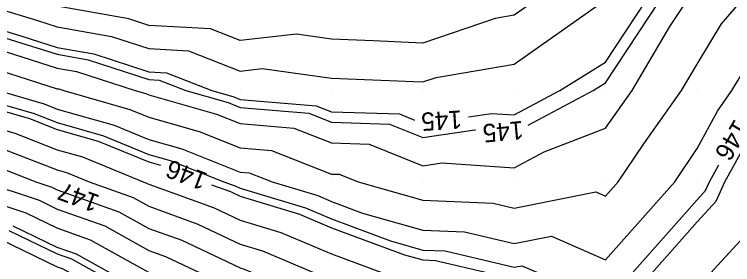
# Model space of a CAD drawing. Extents: x 2354170 to 2357230, y 866100 to 868290.
# Drawn here: x 2355955.3 to 2356033.9, y 867141 to 867168.4 of the extents above; entities that cross this region are included whole.
import ezdxf

# ---------------------------------------------------------------- set-up
doc = ezdxf.new("R2010")
doc.units = 0
for name, color, linetype in [('Default', 7, 'Continuous'), ('DTM Contours Major', 7, 'Continuous'), ('DTM Contours Major Text', 7, 'Continuous'), ('DTM Contours Minor', 7, 'Continuous'), ('DTM Contours Minor Text', 7, 'Continuous'), ('Exist DTM QL2 LIDAR Elevation Point', 7, 'Continuous')]:
    doc.layers.add(name, color=color, linetype=linetype)

msp = doc.modelspace()

# ---------------------------------------------------------------- linework, layer by layer
at = {"layer": 'Default'}
for points in [[(2356004.96, 867157.149), (2356007.491, 867157.52), (2356009.983, 867157.348), (2356014.979, 867160.012), (2356019.983, 867163.133), (2356024.503, 867170.013), (2356029.101, 867179.13), (2356029.515, 867180.013), (2356029.983, 867180.727), (2356037.574, 867190.013), (2356039.984, 867199.55), (2356040.067, 867200.013), (2356040.14, 867200.169), (2356045.124, 867210.013), (2356046.576, 867213.421), (2356049.984, 867219.039), (2356050.514, 867220.013), (2356050.798, 867220.828), (2356054.329, 867230.013), (2356056.359, 867236.389), (2356056.63, 867237.17)], [(2356034.182, 867210.013), (2356032.007, 867207.989), (2356031.374, 867200.013), (2356029.983, 867196.953), (2356025.964, 867190.013), (2356019.983, 867180.046), (2356019.96, 867180.013), (2356019.872, 867179.901), (2356012.458, 867170.013), (2356009.983, 867168.274), (2356007.89, 867167.92), (2355999.983, 867165.19), (2355994.528, 867165.467), (2355989.983, 867165.646), (2355986.146, 867166.176), (2355979.983, 867165.514), (2355976.754, 867166.783), (2355969.983, 867167.151), (2355967.823, 867167.853), (2355959.983, 867169.27), (2355959.419, 867169.449), (2355957.576, 867170.013), (2355951.94, 867171.97)], [(2355950.242, 867170.013), (2355957.701, 867167.731), (2355959.983, 867167.007), (2355965.907, 867165.937), (2355969.983, 867164.611), (2355974.344, 867164.374), (2355979.983, 867162.157), (2355982.386, 867162.415), (2355989.983, 867161.368), (2355998.982, 867161.013), (2355999.983, 867160.962), (2356001.434, 867161.463), (2356009.983, 867162.912), (2356019.728, 867169.757), (2356019.983, 867169.916), (2356020.046, 867170.013), (2356020.111, 867170.14), (2356024.74, 867180.013), (2356029.983, 867188.011), (2356031.62, 867190.013), (2356032.172, 867192.202), (2356035.721, 867200.013)], [(2355878.254, 867188.277), (2355879.982, 867187.686), (2355885.529, 867185.56), (2355889.982, 867183.8), (2355899.968, 867180.027), (2355899.982, 867180.022), (2355900.008, 867180.013), (2355909.982, 867176), (2355917.723, 867172.272), (2355919.982, 867171.305), (2355923.101, 867170.013), (2355929.982, 867167.109), (2355935.161, 867164.834), (2355939.982, 867163.067), (2355942.205, 867162.235), (2355947.351, 867160.012), (2355949.308, 867159.338), (2355949.982, 867158.967), (2355956.928, 867156.958), (2355959.983, 867155.767), (2355964.462, 867154.492), (2355969.983, 867152.206), (2355971.263, 867151.839)], [(2355954.266, 867164.296), (2355959.983, 867162.482), (2355962.074, 867162.104), (2355968.503, 867160.012), (2355969.655, 867159.684), (2355969.983, 867159.549), (2355977.394, 867157.424), (2355979.983, 867156.397), (2355985.864, 867155.893), (2355989.983, 867154.28), (2355994.121, 867154.151), (2355999.983, 867151.788), (2356002.064, 867152.093), (2356009.983, 867151.545), (2356013.269, 867153.298), (2356019.983, 867155.907), (2356022.898, 867160.012), (2356026.998, 867167.027), (2356028.959, 867170.013), (2356029.983, 867172.043), (2356037.283, 867180.013)], [(2355952.548, 867162.578), (2355959.983, 867160.219), (2355960.157, 867160.187), (2355960.694, 867160.012), (2355967.924, 867157.953), (2355969.983, 867157.101), (2355975.492, 867155.522), (2355979.983, 867153.74), (2355983.417, 867153.446), (2355989.983, 867150.875), (2355990.82, 867150.849), (2355992.895, 867150.012), (2355999.983, 867147.997), (2356007.669, 867147.698), (2356009.983, 867147.152), (2356018.893, 867148.922), (2356019.983, 867148.445), (2356021.371, 867150.012), (2356024.168, 867154.197), (2356028.296, 867160.012), (2356029.983, 867162.899), (2356032.658, 867167.338), (2356034.94, 867170.013)], [(2355949.982, 867167.849), (2355955.983, 867166.013), (2355959.983, 867164.744), (2355963.99, 867164.02), (2355969.983, 867162.071), (2355971.935, 867161.965), (2355976.902, 867160.012), (2355979.296, 867159.326), (2355979.983, 867159.054), (2355988.311, 867158.34), (2355989.983, 867157.686), (2355997.423, 867157.453), (2355999.083, 867156.784)], [(2355953.501, 867160.012), (2355958.528, 867158.558), (2355959.983, 867157.991), (2355966.193, 867156.222), (2355969.983, 867154.654), (2355973.59, 867153.62), (2355979.983, 867151.084), (2355980.97, 867150.999), (2355983.49, 867150.012), (2355988.48, 867148.509), (2355989.983, 867147.868), (2355993.391, 867146.604), (2355999.983, 867144.73), (2356004.524, 867144.553), (2356009.983, 867143.265), (2356014.042, 867144.071), (2356019.983, 867141.476), (2356027.546, 867150.012), (2356029.983, 867153.66), (2356032.227, 867157.769), (2356033.809, 867160.012), (2356036.131, 867163.865)], [(2355949.982, 867156.904), (2355955.327, 867155.357), (2355959.983, 867153.543), (2355962.731, 867152.761), (2355969.37, 867150.012), (2355969.822, 867149.852), (2355969.983, 867149.762), (2355977.147, 867147.177), (2355979.983, 867145.83), (2355984.454, 867144.484), (2355989.983, 867142.123), (2355995.675, 867140.012), (2355998.827, 867138.856), (2355999.983, 867138.402), (2356007.119, 867137.148), (2356009.983, 867135.943), (2356014.848, 867134.877), (2356019.983, 867134.369), (2356028.584, 867138.613), (2356029.983, 867138.887), (2356031.469, 867140.012), (2356035.529, 867144.466)], [(2355976.865, 867149.695), (2355978.923, 867148.953), (2355979.983, 867148.449), (2355986.467, 867146.496), (2355989.983, 867144.995), (2355997.957, 867142.039), (2355999.983, 867141.463), (2356001.379, 867141.408), (2356007.294, 867140.012), (2356009.581, 867139.61), (2356009.983, 867139.441), (2356017.717, 867137.746), (2356019.983, 867137.522), (2356025.031, 867140.012), (2356029.983, 867145.628), (2356032.074, 867147.921), (2356033.037, 867150.012), (2356035.491, 867154.505)], [(2355953.727, 867153.757), (2355959.983, 867151.319), (2355961, 867151.03), (2355963.458, 867150.012), (2355968.27, 867148.3), (2355969.983, 867147.345), (2355975.371, 867145.401), (2355979.983, 867143.211), (2355982.441, 867142.471), (2355988.198, 867140.012), (2355989.52, 867139.549), (2355989.983, 867139.259), (2355996.749, 867136.778), (2355999.983, 867135.507), (2356004.657, 867134.686), (2356009.983, 867132.445), (2356011.979, 867132.008), (2356019.983, 867131.217), (2356022.362, 867132.39), (2356029.983, 867133.886), (2356038.074, 867140.012)], [(2355952.127, 867152.157), (2355957.63, 867150.012), (2355959.398, 867149.427), (2355959.983, 867149.145), (2355966.719, 867146.749), (2355969.983, 867144.929), (2355973.595, 867143.625), (2355979.983, 867140.592), (2355980.428, 867140.458), (2355981.471, 867140.012), (2355981.473, 867140.012)], [(2355951.923, 867150.012), (2355957.979, 867148.008), (2355959.983, 867147.042), (2355965.167, 867145.197), (2355969.983, 867142.512), (2355971.82, 867141.849), (2355975.688, 867140.012), (2355978.782, 867138.811), (2355979.983, 867138.176), (2355986.028, 867136.058), (2355989.983, 867133.578), (2355992.592, 867132.621), (2355999.232, 867130.012), (2355999.806, 867129.835), (2355999.983, 867129.752), (2356007.437, 867127.466), (2356009.983, 867126.272), (2356014.627, 867125.369), (2356019.983, 867124.831), (2356025.495, 867125.524), (2356029.983, 867125.283), (2356033.26, 867126.735), (2356038.726, 867130.012)], [(2356035.934, 867124.061), (2356029.983, 867121.424), (2356021.832, 867121.861), (2356019.983, 867121.628), (2356018.186, 867121.809), (2356009.983, 867123.404), (2356005.484, 867125.513), (2355999.983, 867127.201), (2355998.066, 867128.095), (2355991.865, 867130.012), (2355990.514, 867130.543), (2355989.983, 867130.738), (2355984.283, 867134.312), (2355979.983, 867135.819), (2355977.24, 867137.269), (2355970.172, 867140.012), (2355970.044, 867140.073), (2355969.983, 867140.095), (2355963.616, 867143.645), (2355959.983, 867144.938), (2355956.56, 867146.589), (2355949.982, 867148.766)], [(2355977.678, 867134.68), (2355975.698, 867135.727), (2355969.983, 867137.945), (2355968.63, 867138.659), (2355965.798, 867140.012), (2355962.064, 867142.094), (2355959.983, 867142.834), (2355955.141, 867145.17)], [(2355953.722, 867143.752), (2355959.983, 867140.731), (2355960.513, 867140.542), (2355961.463, 867140.012), (2355967.228, 867137.258), (2355969.983, 867135.805), (2355974.156, 867134.185), (2355979.983, 867131.104), (2355980.791, 867130.82), (2355982.08, 867130.012), (2355987.322, 867127.351), (2355989.983, 867126.039), (2355994.587, 867124.616), (2355999.983, 867122.099), (2356001.58, 867121.609), (2356004.986, 867120.012), (2356008.609, 867118.637), (2356009.983, 867118.083), (2356012.664, 867117.331), (2356019.983, 867115.999), (2356025.755, 867115.784), (2356029.983, 867115.134), (2356037.777, 867117.806)]]:
    msp.add_lwpolyline(points, dxfattribs=at)
at = {"layer": 'DTM Contours Major'}
for points in [[(2356011.519, 867156.233), (2356018.604, 867160.012), (2356019.983, 867160.872), (2356025.988, 867170.013), (2356029.983, 867177.934), (2356031.887, 867180.013), (2356037.659, 867187.688), (2356039.559, 867190.013), (2356039.984, 867191.692), (2356041.48, 867200.013), (2356042.798, 867202.827), (2356046.436, 867210.013), (2356047.496, 867212.501), (2356049.984, 867216.602), (2356051.842, 867220.013), (2356052.836, 867222.866), (2356055.583, 867230.013), (2356058.2, 867238.23), (2356058.818, 867240.013), (2356058.899, 867241.098), (2356058.955, 867241.183)], [(2355949.982, 867167.101), (2355955.411, 867165.441), (2355959.983, 867163.99), (2355963.351, 867163.381), (2355969.983, 867161.224), (2355971.132, 867161.162), (2355974.056, 867160.012), (2355978.662, 867158.692), (2355979.983, 867158.168), (2355987.495, 867157.525), (2355989.983, 867156.551), (2355996.323, 867156.352), (2355999.983, 867154.877), (2356005.682, 867155.711), (2356005.735, 867155.707)]]:
    msp.add_lwpolyline(points, dxfattribs=at)
at = {"layer": 'DTM Contours Minor'}
for points in [[(2355949.982, 867159.655), (2355957.461, 867157.491), (2355959.983, 867156.509), (2355965.039, 867155.069), (2355969.983, 867153.022), (2355972.322, 867152.351), (2355978.219, 867150.012), (2355979.515, 867149.545), (2355979.983, 867149.322), (2355987.138, 867147.167), (2355989.983, 867145.953), (2355996.435, 867143.56), (2355999.983, 867142.552), (2356002.427, 867142.457), (2356009.983, 867140.673), (2356010.808, 867140.837), (2356012.696, 867140.012), (2356018.673, 867138.702), (2356019.983, 867138.573), (2356022.901, 867140.012), (2356029.983, 867148.043), (2356030.923, 867149.073), (2356031.355, 867150.012), (2356032.384, 867151.896)], [(2355952.127, 867152.157), (2355957.63, 867150.012), (2355959.398, 867149.427), (2355959.442, 867149.406)], [(2355965.07, 867147.335), (2355966.719, 867146.749), (2355969.983, 867144.929), (2355973.595, 867143.625), (2355979.983, 867140.592), (2355980.428, 867140.458), (2355981.471, 867140.012), (2355987.774, 867137.803), (2355989.983, 867136.418), (2355994.671, 867134.7), (2355999.983, 867132.612), (2356002.194, 867132.223), (2356007.452, 867130.012), (2356009.389, 867129.418), (2356009.983, 867129.139), (2356011.067, 867128.929), (2356019.983, 867128.034), (2356029.158, 867129.187), (2356029.983, 867129.142), (2356030.586, 867129.409), (2356031.591, 867130.012), (2356039.984, 867136.245)], [(2355954.668, 867144.697), (2355959.983, 867142.133), (2355961.547, 867141.577), (2355964.353, 867140.012), (2355968.163, 867138.192), (2355969.983, 867137.232), (2355975.184, 867135.213), (2355979.983, 867132.675), (2355981.955, 867131.984), (2355985.1, 867130.012), (2355987.632, 867128.727)]]:
    msp.add_lwpolyline(points, dxfattribs=at)
at = {"layer": 'Exist DTM QL2 LIDAR Elevation Point'}
for p, q in [((2355959.983, 867160.012), (2355959.983, 867160.012)), ((2355969.983, 867160.012), (2355969.983, 867160.012)), ((2355979.983, 867160.012), (2355979.983, 867160.012)), ((2355989.983, 867160.012), (2355989.983, 867160.012)), ((2355999.983, 867160.012), (2355999.983, 867160.012)), ((2356009.983, 867160.012), (2356009.983, 867160.012)), ((2356019.983, 867160.012), (2356019.983, 867160.012)), ((2356029.983, 867160.012), (2356029.983, 867160.012)), ((2355959.983, 867150.012), (2355959.983, 867150.012)), ((2355969.983, 867150.012), (2355969.983, 867150.012)), ((2355979.983, 867150.012), (2355979.983, 867150.012)), ((2355989.983, 867150.012), (2355989.983, 867150.012)), ((2355999.983, 867150.012), (2355999.983, 867150.012)), ((2356009.983, 867150.012), (2356009.983, 867150.012)), ((2356019.983, 867150.012), (2356019.983, 867150.012)), ((2356029.983, 867150.012), (2356029.983, 867150.012))]:
    msp.add_line(p, q, dxfattribs=at)

# ---------------------------------------------------------------- texts
at = {"layer": 'Default'}
for s, rotation, p in [('145', 183.56179, (2356004.2, 867157.854)), ('146', 159.05805, (2355976.548, 867150.895))]:
    msp.add_text(s, height=2, rotation=rotation, dxfattribs=at).set_placement(p)
at = {"layer": 'DTM Contours Major Text'}
msp.add_text('145', height=2, rotation=185.19319, dxfattribs=at).set_placement((2356010.903, 867156.702))
at = {"layer": 'DTM Contours Minor Text'}
for s, rotation, p in [('146', 239.40932, (2356034.119, 867156.997)), ('147', 159.79975, (2355964.725, 867148.493))]:
    msp.add_text(s, height=2, rotation=rotation, dxfattribs=at).set_placement(p)

doc.saveas('drawing.dxf')
